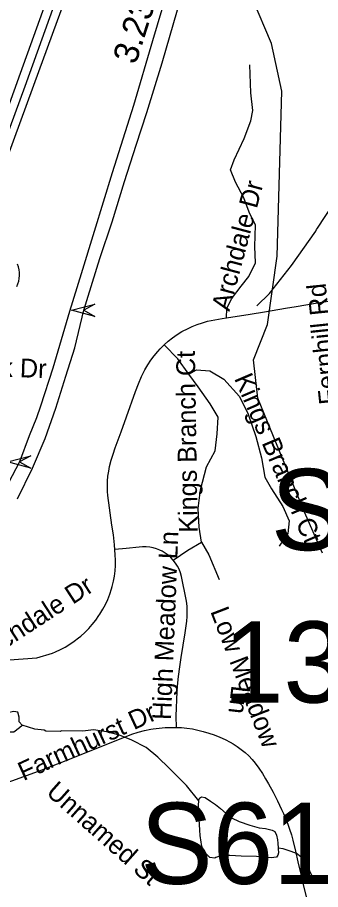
# Model space of a CAD drawing. Extents: x 1383679 to 1536984, y 460658 to 651027.
# Drawn here: x 1433744 to 1435276, y 513008 to 517411 of the extents above; entities that cross this region are included whole.
import ezdxf

# ---------------------------------------------------------------- set-up
doc = ezdxf.new("R2010")
doc.units = 0
for name, color, linetype in [('Exist Hydrographic Creek Single Shore', 7, 'Continuous'), ('Exist Hydrographic Misc Water Feature', 7, 'Continuous'), ('Exist Road Non-System Type 51', 7, 'Continuous'), ('Exist Road Non-System Type 51 Label', 7, 'Continuous'), ('Exist Road Primary Interstate Divided Center Attributed', 7, 'Continuous'), ('Exist Road Primary Interstate Structure Cantilever Sign Attributed CELL', 7, 'Continuous'), ('Exist Road Primary Interstate Structure Ovrhead Sign Attributed CELL', 7, 'Continuous'), ('Exist Road Primary Interstate Structure Ovrhead Sign Number Label', 7, 'Continuous'), ('Exist Road Secondary Mileage Hundredths English Label', 7, 'Continuous'), ('Exist Road Secondary Structure Standard Bridge Number Label', 7, 'Continuous'), ('Exist Utilities Electrical Transmission Line', 7, 'Continuous')]:
    doc.layers.add(name, color=color, linetype=linetype)

msp = doc.modelspace()

# ---------------------------------------------------------------- linework, layer by layer
at = {"layer": 'Exist Hydrographic Creek Single Shore'}
msp.add_lwpolyline([(1435285.5, 514707.3), (1435189.5, 514925.8), (1434958.4, 515488.4), (1434937.5, 515682.5), (1435007.4, 515861.7), (1435056.4, 516205.4), (1435080.4, 517038.5), (1435027.5, 517279.2), (1434931.5, 517507.7)], dxfattribs=at)
at = {"layer": 'Exist Hydrographic Misc Water Feature'}
for points in [[(1434954.3, 515954.7), (1435017.5, 516017.7), (1435128.7, 516159.2), (1435252.4, 516332.3), (1435254.6, 516340.3), (1435259.7, 516347.9), (1435341.4, 516470.3)], [(1433768, 513838.8), (1433752.5, 513855.1), (1433753, 513879.1), (1433745.5, 513903.3), (1433725.6, 513907.7), (1433661.2, 513893.2), (1433613, 513886.3), (1433565, 513887.3), (1433552.8, 513875.6), (1433552.5, 513859.6), (1433573.7, 513819.2), (1433589.3, 513804.8), (1433619.1, 513794.1), (1433659.1, 513793.3), (1433707.4, 513804.2), (1433725.3, 513803.8), (1433753.8, 513827.1), (1433768, 513838.8)], [(1434660.7, 513456.3), (1434598.6, 513533.3), (1434511, 513621.5), (1434452.7, 513677.5), (1434393.8, 513724.8), (1434322.5, 513762.4), (1434259, 513787.8), (1434196, 513804.9), (1434127.6, 513814.7), (1434074, 513807.4), (1433967.5, 513810.3), (1433959.5, 513806.5), (1433887.5, 513808.1), (1433879.5, 513812.3), (1433831.6, 513817.4), (1433768, 513838.8)], [(1435060.7, 513217.3), (1435060.8, 513213.7), (1435062.2, 513193.3), (1435060.2, 513181.4), (1435052.8, 513172.6), (1435025.1, 513168.9), (1434952.6, 513175.9), (1434874.7, 513177.5), (1434817.7, 513180), (1434790.1, 513180.6), (1434767.3, 513176.3), (1434746.8, 513169.5), (1434741.8, 513166.6), (1434715.5, 513169.6), (1434698, 513188.6), (1434686.2, 513200.8), (1434676.5, 513226.8), (1434672.7, 513247.8), (1434667.4, 513281.6), (1434664.9, 513307.4), (1434663.7, 513336.2), (1434661.4, 513364.4), (1434658.9, 513393.3), (1434659.1, 513434), (1434660.7, 513456.3)], [(1434660.7, 513456.3), (1434664.6, 513469.9), (1434673.8, 513475.7), (1434692.3, 513472.9), (1434719, 513454.9), (1434744.4, 513438.2), (1434769.2, 513417.3), (1434798.6, 513391.5), (1434825.8, 513370.5), (1434864.5, 513351.7), (1434918.7, 513333.1), (1434965.8, 513320.7), (1434996.9, 513317.1), (1435031.6, 513307.9), (1435044.6, 513301), (1435053.2, 513282.3), (1435057.5, 513260), (1435060.2, 513243.2), (1435060.7, 513217.3)], [(1435463.9, 513067.9), (1435411.7, 513070.2), (1435355.6, 513059.4), (1435299.1, 513040.7), (1435283.1, 513039.1), (1435267.1, 513041.4), (1435251.3, 513051.8), (1435237.7, 513068.1), (1435222.3, 513096.4), (1435218.6, 513110.5), (1435205, 513128.8), (1435205.2, 513134.8), (1435195.5, 513151), (1435175.9, 513173.4), (1435154.3, 513189.9), (1435126.5, 513200.6), (1435086.8, 513213.4), (1435060.7, 513217.3)]]:
    msp.add_lwpolyline(points, dxfattribs=at)
at = {"layer": 'Exist Road Non-System Type 51'}
for points in [[(1434800.3, 515894.3), (1434802.6, 515941.6), (1434825.6, 515990.3), (1434874.3, 516054.3), (1434912.7, 516103), (1434946, 516172.2), (1434943.4, 516254.2), (1434946, 516361.9), (1434915.3, 516428.5), (1434887.1, 516500.3), (1434846.1, 516579.7), (1434820.5, 516641.2), (1434838.4, 516692.5), (1434889.6, 516800.1), (1434922.9, 516889.8), (1434933.2, 516941.1), (1434922.9, 517030.8), (1434917.8, 517171.7)], [(1433740.3, 516052.4), (1433746.1, 516065.8), (1433750.5, 516079.8), (1433753.3, 516094.1), (1433754.5, 516108.7), (1433754.2, 516123.3), (1433752.3, 516137.8), (1433748.9, 516152), (1433743.9, 516165.7)], [(1433587.8, 514159.9), (1433842.8, 514177.9), (1433921.1, 514202.2), (1433936, 514208.2), (1433960.9, 514219.6), (1433985, 514232.4), (1434008.4, 514246.5), (1434030.9, 514262), (1434052.5, 514278.8), (1434064.2, 514288.4), (1434084.7, 514306.9), (1434104.1, 514326.5), (1434122.4, 514347.2), (1434139.5, 514368.9), (1434155.3, 514391.5), (1434160.3, 514399.1), (1434174.9, 514423.1), (1434188.2, 514447.9), (1434200, 514473.4), (1434210.4, 514499.5), (1434219.3, 514526.2), (1434223.1, 514538.9), (1434229.6, 514564.9), (1434234.5, 514591.2), (1434237.8, 514617.7), (1434239.6, 514644.5), (1434239.8, 514671.2), (1434238.3, 514698.9), (1434234.3, 514749), (1434228.8, 514798.9), (1434221.7, 514848.6), (1434201, 514998.1), (1434199.2, 515018.4), (1434198.3, 515044.3), (1434199, 515070.1), (1434201.3, 515095.8), (1434205.2, 515121.4), (1434210, 515144.9), (1434217.8, 515176.3), (1434227.2, 515207.2), (1434238, 515237.6), (1434267.7, 515319), (1434295, 515394.3), (1434340.3, 515522.7), (1434355.1, 515560.9), (1434371.4, 515598.5), (1434387.6, 515632.4), (1434402.1, 515657), (1434417.9, 515680.8), (1434435.1, 515703.7), (1434453.4, 515725.6), (1434465.5, 515738.6), (1434485.3, 515758.3), (1434506.3, 515776.8), (1434528.3, 515794.1), (1434551.2, 515810.1), (1434575, 515824.9), (1434578.6, 515826.9), (1434602.5, 515839.9), (1434627.1, 515851.4), (1434652.4, 515861.5), (1434678.2, 515870.1), (1434704.4, 515877.2), (1434741.1, 515885.1), (1434778, 515891.3), (1434800.3, 515894.3), (1434920, 515914), (1434991.8, 515925.3), (1435098.6, 515944.1), (1435151.4, 515952.3), (1435249.4, 515968.1), (1435337.8, 515982.6)], [(1434610.4, 515611.1), (1434554.3, 515687), (1434485.3, 515758.3)], [(1434610.4, 515611.1), (1434648.8, 515631.6), (1434715.4, 515626.5), (1434787.1, 515585.5), (1434866.4, 515498.3), (1434910, 515408.6), (1434948.4, 515295.9), (1434976.6, 515188.2), (1434994.5, 515090.8), (1435027.8, 515031.9), (1435084.1, 514942.2), (1435117.4, 514870.4), (1435109.7, 514806.4), (1435066.2, 514742.3)], [(1434674.4, 514762.8), (1434661.6, 514837.1), (1434656.5, 514931.9), (1434669.3, 515026.8), (1434700, 515142.1), (1434743.5, 515224.1), (1434753.8, 515308.7), (1434758.9, 515393.3), (1434717.9, 515459.9), (1434656.5, 515547), (1434610.4, 515611.1)], [(1434531.4, 514670.9), (1434605.2, 514721.8), (1434674.4, 514762.8)], [(1434674.4, 514762.8), (1434710.2, 514698.7), (1434764, 514573.1)], [(1434547.6, 513826.8), (1434545.5, 513883.4), (1434551.6, 514007.8), (1434553.5, 514035.9), (1434558, 514084.4), (1434564, 514132.6), (1434571.7, 514180.7), (1434591.8, 514303.6), (1434600, 514363.6), (1434601.7, 514387.3), (1434602.1, 514413.1), (1434600.8, 514438.9), (1434597.9, 514464.6), (1434593.5, 514489.8), (1434577.1, 514572.6), (1434573.5, 514589.1), (1434567.9, 514607.5), (1434560.6, 514625.3), (1434552.3, 514641.4), (1434542.5, 514656.6), (1434531.4, 514670.9), (1434518.9, 514684.1), (1434505.3, 514696.1), (1434490.7, 514706.7), (1434475.2, 514716), (1434464.1, 514721.5), (1434447.4, 514728.2), (1434430.1, 514733.3), (1434412.4, 514736.9), (1434394.4, 514738.7), (1434376.4, 514738.9), (1434358.8, 514737.5), (1434292.7, 514730.9), (1434236.7, 514724.4)], [(1433326.8, 513430.3), (1433589.6, 513515.6), (1433720.3, 513558.8), (1433864, 513610.7), (1433998.2, 513663.4), (1434144.8, 513722.1), (1434268.2, 513771.6), (1434322.3, 513792.8), (1434353.7, 513802.5), (1434385.4, 513810.8), (1434417.6, 513817.6), (1434429.8, 513819.7), (1434460.4, 513823.5), (1434491.1, 513825.7), (1434516.7, 513826.4), (1434544.9, 513826.9), (1434547.6, 513826.8)], [(1434547.6, 513826.8), (1434572.7, 513825.9), (1434600.5, 513823.3), (1434628.1, 513819.2), (1434655.3, 513813.6), (1434682.1, 513806.6), (1434710.8, 513798.4), (1434738.8, 513788.8), (1434766.3, 513777.8), (1434793.2, 513765.4), (1434819.4, 513751.6), (1434833.3, 513743.5), (1434854.6, 513730.1), (1434874.8, 513715.5), (1434894.1, 513699.7), (1434912.4, 513682.8), (1434929.6, 513664.8), (1434945.3, 513646.2), (1434964.2, 513621), (1434981.8, 513595), (1434998.1, 513568), (1435012, 513542.5), (1435035.8, 513499.6), (1435058, 513456.3), (1435078.9, 513412.2), (1435087.8, 513392.2), (1435099.8, 513365.5), (1435110.4, 513338.1), (1435118.4, 513314), (1435128.4, 513284.9), (1435135.9, 513257.8), (1435149.4, 513202.9), (1435161.4, 513147.7), (1435180.2, 513066), (1435187.7, 513033.6), (1435217.9, 512908.5)]]:
    msp.add_lwpolyline(points, dxfattribs=at)
at = {"layer": 'Exist Road Primary Interstate Divided Center Attributed'}
for points in [[(1434792.2, 518497.9), (1434771.6, 518430.6), (1434687.2, 518142.5), (1434645.4, 517998.2), (1434587, 517820.2), (1434521.5, 517611.2), (1434427.2, 517293.6), (1434330.2, 516967.1), (1434222.5, 516626.2), (1434131.1, 516331.3), (1434065.6, 516116.8), (1434007.1, 515926.4), (1433922.1, 515639.8), (1433859.8, 515448), (1433839.9, 515390.2), (1433803.8, 515299.5), (1433754.3, 515167.2), (1433661.4, 514990.9)], [(1433743.9, 514980.6), (1433820.8, 515135.9), (1433884.9, 515285.8), (1433938.4, 515438.4), (1433988.3, 515599.9), (1434033.3, 515742.9), (1434079, 515932.7), (1434161, 516193.8), (1434222.1, 516378.7), (1434285.2, 516582.2), (1434344.3, 516765.7), (1434397.8, 516931.4), (1434475.1, 517182.3), (1434553, 517449), (1434635.2, 517716.4), (1434696.8, 517912.3), (1434803.8, 518262.2), (1434877.3, 518497.9)]]:
    msp.add_lwpolyline(points, dxfattribs=at)
at = {"layer": 'Exist Road Primary Interstate Structure Cantilever Sign Attributed CELL'}
msp.add_lwpolyline([(1434135.8, 515901.2), (1434018, 515932.7), (1434135.8, 515964.3), (1434079, 515932.7)], close=True, dxfattribs=at)
at = {"layer": 'Exist Road Primary Interstate Structure Ovrhead Sign Attributed CELL'}
msp.add_lwpolyline([(1433811.1, 515135.6), (1433693.4, 515167.2), (1433811.1, 515198.7), (1433754.3, 515167.2)], close=True, dxfattribs=at)
at = {"layer": 'Exist Utilities Electrical Transmission Line'}
for points in [[(1432134, 512767.1), (1432381.7, 513046.2), (1432422.5, 513091.6), (1432431.9, 513165.3), (1432418.2, 513377.9), (1432408.5, 513600), (1432405.7, 513658), (1432437.3, 513747.6), (1432583.5, 514060.8), (1432819.7, 514574.5), (1432968.6, 514933.7), (1433138.2, 515314.7), (1433312.6, 515739.3), (1433457.7, 516096.8), (1433619.8, 516507.7), (1433826.9, 517070), (1434059.4, 517705.6)], [(1432252.2, 512974.8), (1432362.3, 513082.7), (1432380.1, 513176.3), (1432370.1, 513382.6), (1432358.6, 513605), (1432359.5, 513661), (1432397.3, 513750.3), (1432572.8, 514129.1), (1432796.7, 514625), (1432960.2, 515009.9), (1433192.7, 515539.7), (1433356.5, 515942.6), (1433505.6, 516299.9), (1433636.9, 516669.4), (1433782.7, 517064.7), (1433970.9, 517585.3)], [(1431839.7, 512552.7), (1432259.4, 513044.7), (1432307, 513119.8), (1432336.8, 513209.2), (1432325, 513529.6), (1432320.3, 513591.7), (1432309.8, 513676), (1432363.9, 513780.9), (1432550.2, 514195.6), (1432744.6, 514622.1), (1432866.3, 514909.7), (1433022.9, 515252.8), (1433182.2, 515623.9), (1433348.3, 516030.8), (1433453.4, 516289), (1433479.1, 516374.5), (1433548.4, 516547.2), (1433760, 517129.4), (1433910.1, 517546.5)]]:
    msp.add_lwpolyline(points, dxfattribs=at)

# ---------------------------------------------------------------- texts
at = {"layer": 'Exist Road Non-System Type 51 Label'}
for s, rotation, p in [('Archdale Dr', 75.0706, (1434814.8, 515924)), ('Fernhill Rd', 95.9465, (1435364.2, 515462.2)), ('Kings Branch Ct', 90.9158, (1434655.1, 514810.6)), ('Park Dr', 357.9913, (1433458.9, 515605.2)), ('Kings Branch Ct', 293.1287, (1434837.6, 515589.2)), ('High Meadow Ln', 87.76, (1434519.9, 513863.3)), ('Archdale Dr', 33.0682, (1433573.8, 514152.8)), ('Low Meadow', 291.0407, (1434717.3, 514413.3)), ('Ln', 263.2898, (1434826.1, 514041.6)), ('Farmhurst Dr', 24.7687, (1433774.6, 513555.3)), ('Unnamed St', 318.476, (1433884.3, 513492))]:
    msp.add_text(s, height=95, rotation=rotation, dxfattribs=at).set_placement(p)
at = {"layer": 'Exist Road Primary Interstate Structure Ovrhead Sign Number Label'}
for s, p in [('S785', (1435024.1, 514721.7)), ('S611', (1434364.7, 513036.8))]:
    msp.add_text(s, height=410.1, dxfattribs=at).set_placement(p)
at = {"layer": 'Exist Road Secondary Mileage Hundredths English Label'}
msp.add_text('3.23', height=125, rotation=72.2893, dxfattribs=at).set_placement((1434342, 517169.5))
at = {"layer": 'Exist Road Secondary Structure Standard Bridge Number Label'}
msp.add_text('136', height=410.1, dxfattribs=at).set_placement((1434783.1, 513952.1))

doc.saveas('drawing.dxf')
